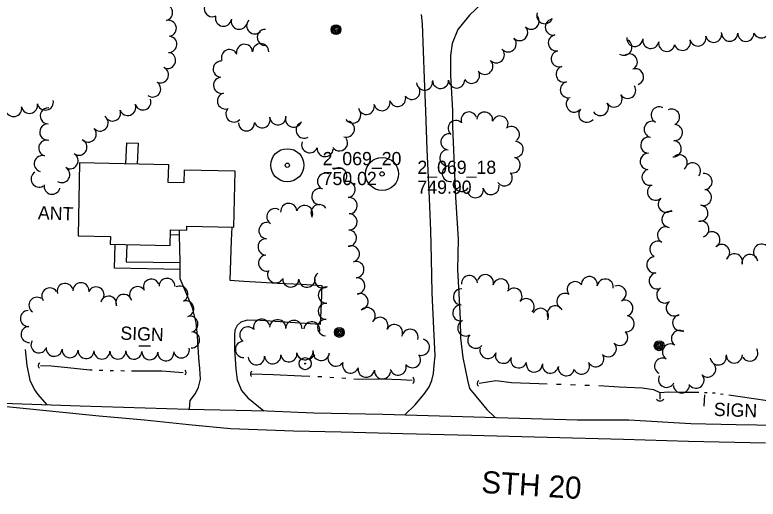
# Model space of a CAD drawing. Extents: x 588843 to 2552415, y 180129 to 269402.
# Drawn here: x 605887.5 to 606224.3, y 183420.7 to 183640.2 of the extents above; entities that cross this region are included whole.
import ezdxf

# ---------------------------------------------------------------- set-up
doc = ezdxf.new("R2010")
doc.units = 0
for name, color, linetype in [('E_BLD', 7, 'Continuous'), ('E_DRN', 7, 'Continuous'), ('E_DTM_SpotElev', 7, 'Continuous'), ('E_DWY', 7, 'Continuous'), ('E_LAND_TreeLine_P', 7, 'Continuous'), ('E_MAP_SpotElev', 7, 'Continuous'), ('E_MISCPROP', 7, 'Continuous'), ('E_MISCPROP_Text', 7, 'Continuous'), ('E_PATH_Sidewalk', 7, 'Continuous'), ('E_RDWY', 7, 'Continuous'), ('E_RDWY_Gravel', 7, 'Continuous'), ('E_RDWY_Text', 7, 'Continuous'), ('E_SGN', 7, 'Continuous'), ('E_SGN_Text', 7, 'Continuous'), ('E_UTL_WHydrant', 7, 'Continuous'), ('E_WTR_P', 7, 'Continuous')]:
    doc.layers.add(name, color=color, linetype=linetype)

# ---------------------------------------------------------------- blocks, each defined once
blk = doc.blocks.new('PP')
at = {"layer": 'E_MAP_SpotElev'}
for radius in [24.6, 3.15]:
    blk.add_circle((0, 0), radius, dxfattribs=at)
blk = doc.blocks.new('HYD_2')
at = {"layer": 'E_UTL_WHydrant'}
for p, q in [((-12.6, 12.6), (-27.3, 27.3)), ((12.6, 12.6), (27.3, 27.3))]:
    blk.add_line(p, q, dxfattribs=at)
for radius in [18, 1.38]:
    blk.add_circle((0, 0), radius, dxfattribs=at)
blk = doc.blocks.new('ANT_3')
at = {"layer": 'E_MISCPROP_Text'}
blk.add_text('ANT', height=39.37, dxfattribs=at).set_placement((-50.5, -19.7))
blk = doc.blocks.new('POLE_2')
at = {"layer": 'E_MISCPROP'}
for radius in [14.6, 11, 7.32, 3.66]:
    blk.add_circle((0, 0), radius, dxfattribs=at)
blk = doc.blocks.new('CULV2_3')
at = {"layer": 'E_DRN'}
blk.add_arc((65, 48), 80.7, 216.8699, 323.1301, dxfattribs=at)
blk = doc.blocks.new('SIGN_2')
at = {"layer": 'E_SGN'}
blk.add_text('SIGN', height=39.37, dxfattribs=at).set_placement((-56.1, -19.7))

msp = doc.modelspace()

# ---------------------------------------------------------------- linework, layer by layer
at = {"layer": 'E_BLD'}
msp.add_lwpolyline([(605957.21, 183572.22), (605916.84, 183573.06), (605916.15, 183539.99), (605930.8, 183539.69), (605930.73, 183536.18), (605957.88, 183535.61), (605958.03, 183542.69), (605965.48, 183542.54), (605965.51, 183544.34), (605986.75, 183543.9), (605987.28, 183569.35), (605964.17, 183569.83), (605964.05, 183564.1), (605957.04, 183564.24)], close=True, dxfattribs=at)
at = {"layer": 'E_DWY'}
for points in [[(606099.11, 183645.29), (606093.59, 183640.08), (606088.2, 183633.55), (606085.63, 183627.2), (606084.95, 183621.81), (606084.98, 183612.65), (606085.88, 183596.82), (606085.8, 183589.63), (606087.21, 183557.52), (606088.36, 183538.51), (606088.12, 183524.69), (606088.64, 183513.83), (606089.32, 183502.12), (606089.38, 183493.8), (606090.45, 183484.88), (606092.59, 183474.62), (606093.47, 183470.85), (606099.19, 183463.9), (606101.43, 183461.3), (606105.22, 183457.67)], [(606064.24, 183458.93), (606068.95, 183463.51), (606073.35, 183468.67), (606075.23, 183471.59), (606076.47, 183474.54), (606077.24, 183477.59), (606077.57, 183481.41), (606077.91, 183485.7), (606077.35, 183497.96), (606076.65, 183514.15), (606076.3, 183529.58), (606076.04, 183542.49), (606075.36, 183556.91), (606074.33, 183579.09), (606073.77, 183596.59), (606073.12, 183611.38), (606072.27, 183636.08), (606071.78, 183640.31)], [(605985.77, 183543.92), (605985.55, 183537.93), (605984.96, 183520.01), (605991.21, 183519.49), (605999.13, 183519.1), (606006.5, 183518.64), (606017.41, 183518.13), (606026.55, 183517.51), (606026.34, 183509.39), (606025.88, 183499.87), (605998.66, 183501.64), (605992.79, 183501.87), (605989.94, 183500.85), (605988.3, 183499.33), (605987.19, 183497.22), (605987.11, 183494.98), (605987.05, 183488.63), (605987.65, 183479.63), (605988.31, 183474.75), (605990.28, 183470), (605993.14, 183466.62), (606000.3, 183460.76)], [(605966.69, 183461.48), (605966.93, 183465.46), (605969.39, 183468.64), (605970.8, 183471.39), (605971.59, 183475), (605971.3, 183479.87), (605970.93, 183484.75), (605970.27, 183494.58), (605969.66, 183500.68), (605967.95, 183507.38), (605962.37, 183520.58), (605962.37, 183528.06), (605962.09, 183540.31), (605962.14, 183542.6)], [(605892.12, 183488.57), (605892.88, 183481.25), (605894.31, 183474.56), (605896.38, 183470.18), (605897.99, 183468.07), (605901.93, 183463.52)]]:
    msp.add_lwpolyline(points, dxfattribs=at)
at = {"layer": 'E_LAND_TreeLine_P'}
for centre, radius, start, end in [((605955.34, 183641.17), 3.66, 283.4152, 103.4152), ((605976.96, 183642.91), 3.66, 118.2217, 298.2217), ((606127.65, 183639.8), 3.66, 159.4077, 339.4077), ((605957.04, 183634.05), 3.66, 283.4152, 103.4152), ((605982.02, 183638.66), 3.66, 170.248, 350.248), ((605989.21, 183637.27), 3.66, 164.7507, 344.7507), ((605996.2, 183635.2), 3.66, 136.2091, 316.2091), ((606121.46, 183637.27), 3.66, 224.6609, 44.6609), ((606131.48, 183634.62), 3.66, 102.224, 282.224), ((606116.26, 183632.13), 3.66, 224.6609, 44.6609), ((606225.76, 183633.37), 3.66, 201.472, 21.472), ((606001, 183629.93), 3.66, 87.8426, 267.8426), ((606132.88, 183627.44), 3.66, 99.7868, 279.7868), ((606204.16, 183631.36), 3.66, 193.3038, 13.3038), ((606211.43, 183631.84), 3.66, 180.7783, 0.7783), ((606218.75, 183631.79), 3.66, 179.2065, 359.2065), ((605957.27, 183626.78), 3.66, 267.8426, 87.8426), ((606111.05, 183626.99), 3.66, 224.6609, 44.6609), ((606163.48, 183625.52), 3.66, 238.3667, 58.3667), ((606168.41, 183629.47), 3.66, 173.079, 353.079), ((606175.67, 183628.58), 3.66, 169.7125, 349.7125), ((606182.87, 183627.27), 3.66, 169.7125, 349.7125), ((606189.99, 183627.72), 3.66, 195.6265, 15.6265), ((606197.04, 183629.67), 3.66, 193.3038, 13.3038), ((605984.74, 183620.78), 3.66, 21.472, 201.472), ((605991.59, 183623.16), 3.66, 4.9676, 184.9676), ((605998.9, 183623.45), 3.66, 0.3322, 180.3322), ((606105.66, 183622.05), 3.66, 225.1959, 45.1959), ((605956.71, 183619.53), 3.66, 243.8801, 63.8801), ((606134.2, 183620.25), 3.66, 107.4964, 287.4964), ((606165.94, 183618.8), 3.66, 302.1295, 122.1295), ((605980.99, 183615.55), 3.66, 87.8426, 267.8426), ((606100.5, 183616.85), 3.66, 225.1959, 45.1959), ((605953.48, 183612.95), 3.66, 243.8801, 63.8801), ((606094.46, 183612.78), 3.66, 211.5327, 31.5327), ((606136.4, 183613.27), 3.66, 107.4964, 287.4964), ((606168.73, 183612.08), 3.66, 288.1658, 108.1658), ((605981.17, 183608.24), 3.66, 103.9334, 283.9334), ((606080.4, 183610.46), 3.66, 181.6567, 1.6567), ((606087.71, 183610.67), 3.66, 181.6567, 1.6567), ((605949.95, 183606.56), 3.66, 233.1475, 53.1475), ((606067.42, 183605.47), 3.66, 215.1466, 35.1466), ((606073.12, 183609.7), 3.66, 186.5888, 6.5888), ((606138.31, 183606.21), 3.66, 102.774, 282.774), ((606165.19, 183605.96), 3.66, 213.0602, 33.0602), ((605982.94, 183601.14), 3.66, 103.9334, 283.9334), ((606159.02, 183602.02), 3.66, 212.0583, 32.0583), ((605901.32, 183600.64), 3.66, 191.4696, 11.4696), ((605945.54, 183600.72), 3.66, 200.0329, 20.0329), ((606053.88, 183600.38), 3.66, 193.3667, 13.3667), ((606060.95, 183602.26), 3.66, 196.2776, 16.2776), ((606141, 183599.74), 3.66, 140.7498, 320.7498), ((605886.96, 183597.72), 3.66, 191.4696, 11.4696), ((605894.14, 183599.18), 3.66, 191.4696, 11.4696), ((605902.7, 183594.38), 3.66, 87.8426, 267.8426), ((605938.65, 183598.21), 3.66, 200.0329, 20.0329), ((605986.78, 183595.24), 3.66, 135.9367, 315.9367), ((606046.77, 183598.69), 3.66, 193.3667, 13.3667), ((606146.67, 183595.11), 3.66, 140.7498, 320.7498), ((606152.82, 183598.14), 3.66, 212.0583, 32.0583), ((606179.47, 183594.82), 3.66, 62.1019, 242.1019), ((606185.07, 183593.81), 3.66, 294.9382, 114.9382), ((605926.13, 183591.14), 3.66, 222.8426, 42.8426), ((605931.77, 183595.7), 3.66, 200.0329, 20.0329), ((605999.55, 183592.63), 3.66, 198.2191, 18.2191), ((606006.71, 183593.93), 3.66, 185.5387, 5.5387), ((606013.82, 183592.87), 3.66, 163.4218, 343.4218), ((606040.59, 183594.78), 3.66, 212.9384, 32.9384), ((606093.31, 183592.53), 3.62, 20.7747, 200.7747), ((606100.39, 183592.53), 3.62, 353.2072, 173.2072), ((606107.36, 183590.72), 3.62, 341.6534, 161.6534), ((605902.43, 183587.06), 3.66, 87.8426, 267.8426), ((605992.46, 183591.2), 3.66, 180.4452, 0.4452), ((606018.58, 183587.93), 3.66, 120.0383, 300.0383), ((606037.7, 183588.44), 3.66, 252.7186, 72.7186), ((606087.43, 183588.7), 3.62, 49.4246, 229.4246), ((606176.3, 183588.25), 3.66, 77.6078, 257.6078), ((606186.36, 183586.79), 3.66, 265.8677, 85.8677), ((605920.76, 183586.16), 3.66, 222.8426, 42.8426), ((606112.53, 183585.99), 3.62, 309.0285, 129.0285), ((606034.62, 183582.13), 3.66, 213.3803, 33.3803), ((606084.19, 183582.6), 3.62, 85.2978, 265.2978), ((606174.75, 183581.1), 3.66, 87.8426, 267.8426), ((605901.96, 183579.77), 3.66, 74.1713, 254.1713), ((605916.53, 183580.2), 3.66, 235.7364, 55.7364), ((606021.1, 183581.31), 3.66, 159.4077, 339.4077), ((606114.24, 183579.16), 3.62, 267.8426, 87.8426), ((606185.84, 183579.48), 3.66, 266.0527, 86.0527), ((605912.51, 183574.07), 3.66, 239.075, 59.075), ((606028.13, 183579.55), 3.66, 175.7215, 355.7215), ((606083.67, 183575.39), 3.62, 98.6269, 278.6269), ((606174.48, 183573.78), 3.66, 87.8426, 267.8426), ((606188.56, 183573.14), 3.66, 307.1944, 127.1944), ((605899.96, 183572.72), 3.66, 74.1713, 254.1713), ((606112.89, 183572.1), 3.62, 254.1357, 74.1357), ((605908.75, 183567.79), 3.66, 239.075, 59.075), ((606034.27, 183567.15), 3.69, 308.6577, 128.6577), ((606084.76, 183568.24), 3.62, 98.6269, 278.6269), ((606175.32, 183566.58), 3.66, 104.7979, 284.7979), ((606194.58, 183569.46), 3.66, 321.1683, 141.1683), ((605898.49, 183565.74), 3.66, 121.5327, 301.5327), ((606028.3, 183564.69), 3.69, 66.9882, 246.9882), ((606109.3, 183566.3), 3.62, 214.227, 34.227), ((606199.77, 183564.58), 3.66, 276.6844, 96.6844), ((606038.01, 183561.03), 3.69, 277.3049, 97.3049), ((606089.89, 183563.72), 3.62, 147.5862, 327.5862), ((605904.38, 183562.5), 3.66, 169.4156, 349.4156), ((606025.73, 183557.83), 3.69, 87.8426, 267.8426), ((606096.19, 183560.87), 3.62, 191.5496, 11.5496), ((606103.28, 183562.32), 3.62, 191.5496, 11.5496), ((606177.79, 183559.82), 3.66, 131.8196, 311.8196), ((606199.49, 183557.39), 3.66, 254.7334, 74.7334), ((606038.95, 183553.71), 3.69, 277.3049, 97.3049), ((606182.67, 183554.37), 3.66, 131.8196, 311.8196), ((606011.63, 183551.06), 3.69, 4.1828, 184.1828), ((606018.78, 183550.11), 3.69, 340.317, 160.317), ((606025.38, 183550.51), 3.69, 33.3803, 213.3803), ((606197.92, 183550.26), 3.66, 265.8677, 85.8677), ((606005.35, 183548.73), 3.69, 57.9437, 237.9437), ((606038.93, 183546.34), 3.69, 267.8426, 87.8426), ((606184.35, 183547.47), 3.66, 75.3138, 255.3138), ((606198.38, 183543.08), 3.66, 287.9378, 107.9378), ((606001.77, 183542.37), 3.69, 86.8375, 266.8375), ((606182.39, 183540.42), 3.66, 61.6107, 241.6107), ((606038.65, 183538.97), 3.69, 267.8426, 87.8426), ((606203.35, 183538.25), 3.66, 301.1175, 121.1175), ((606001.37, 183535.01), 3.69, 86.8375, 266.8375), ((606178.91, 183533.98), 3.66, 61.6107, 241.6107), ((606039.96, 183531.81), 3.69, 286.8682, 106.8682), ((606207.75, 183532.47), 3.66, 315.6218, 135.6218), ((606225.87, 183532.65), 3.66, 50.8001, 230.8001), ((606001.62, 183527.66), 3.69, 95.5387, 275.5387), ((606177.48, 183526.85), 3.66, 98.2801, 278.2801), ((606213.53, 183528.27), 3.66, 343.5423, 163.5423), ((606220.63, 183527.9), 3.66, 10.9345, 190.9345), ((606042.03, 183524.74), 3.69, 273.2319, 93.2319), ((606005.7, 183522.41), 3.69, 148.0977, 328.0977), ((606026.96, 183520.07), 3.69, 125.9998, 305.9998), ((606178.54, 183519.6), 3.66, 98.2801, 278.2801), ((605949.37, 183516.82), 3.62, 23.6636, 203.6636), ((605956.49, 183517.14), 3.62, 357.8426, 177.8426), ((606012.57, 183520.48), 3.69, 177.8426, 357.8426), ((606019.94, 183520.44), 3.69, 182.6063, 2.6063), ((606042.45, 183517.38), 3.69, 273.2319, 93.2319), ((606093.47, 183518.38), 3.65, 4.9676, 184.9676), ((606100.72, 183518.82), 3.65, 344.1357, 164.1357), ((606107.75, 183516.82), 3.65, 344.1357, 164.1357), ((606147.82, 183517.92), 3.65, 351.3228, 171.3228), ((606155.03, 183516.82), 3.65, 351.3228, 171.3228), ((605903.33, 183512.78), 3.62, 33.3803, 213.3803), ((605910.24, 183514.87), 3.62, 16.2776, 196.2776), ((605917.46, 183515.18), 3.62, 1.6567, 181.6567), ((605924.31, 183513.25), 3.62, 338.0958, 158.0958), ((605943.09, 183513.39), 3.62, 42.8426, 222.8426), ((605962.27, 183513.65), 3.62, 298.0991, 118.0991), ((606028.7, 183513.2), 3.69, 92.2413, 272.2413), ((606113.67, 183512.67), 3.65, 321.9329, 141.9329), ((606141.42, 183515.62), 3.65, 35.8413, 215.8413), ((606160.84, 183513.84), 3.65, 294.8385, 114.8385), ((606181.99, 183513.24), 3.66, 122.4836, 302.4836), ((605936.86, 183509.9), 3.62, 23.2503, 203.2503), ((606043.88, 183510.19), 3.69, 285.9031, 105.9031), ((606089.86, 183512.37), 3.65, 87.8426, 267.8426), ((606136.73, 183510.3), 3.65, 63.3987, 243.3987), ((605897.5, 183508.58), 3.62, 55.3714, 235.3714), ((605930.01, 183509.12), 3.62, 346.5327, 166.5327), ((605964.96, 183506.98), 3.62, 285.8468, 105.8468), ((606028.64, 183505.83), 3.69, 87.8426, 267.8426), ((606119.22, 183507.93), 3.65, 318.9892, 138.9892), ((606163.91, 183507.22), 3.65, 294.8385, 114.8385), ((606186.33, 183507.35), 3.66, 127.4023, 307.4023), ((605893.63, 183502.56), 3.62, 92.4165, 272.4165), ((606047.11, 183503.83), 3.69, 317.079, 137.079), ((606089.58, 183505.07), 3.65, 87.8426, 267.8426), ((606125.68, 183503.53), 3.65, 334.644, 154.644), ((606132.35, 183504.63), 3.65, 29.6021, 209.6021), ((605966.86, 183500), 3.62, 284.0318, 104.0318), ((606052.93, 183499.42), 3.69, 333.6635, 153.6635), ((606164.54, 183500.19), 3.65, 263.5535, 83.5535), ((606189.22, 183500.65), 3.66, 111.4173, 291.4173), ((605999.29, 183498.57), 3.69, 16.2776, 196.2776), ((606006.58, 183498.35), 3.69, 354.4762, 174.4762), ((606013.95, 183498.04), 3.69, 357.8426, 177.8426), ((606022.06, 183497.37), 3.69, 352.132, 172.132), ((606028.36, 183498.46), 3.69, 87.8426, 267.8426), ((606059.54, 183496.15), 3.69, 333.6635, 153.6635), ((606091.84, 183498.27), 3.65, 114.4077, 294.4077), ((605893.94, 183495.33), 3.62, 92.4165, 272.4165), ((605967.6, 183492.88), 3.62, 267.8426, 87.8426), ((605993.07, 183495.1), 3.69, 46.6567, 226.6567), ((606066.6, 183494.07), 3.69, 344.394, 164.394), ((606161.64, 183493.95), 3.65, 224.511, 44.511), ((606188.64, 183493.49), 3.66, 56.6713, 236.6713), ((606071.73, 183489.55), 3.69, 255.954, 75.954), ((606096.34, 183492.71), 3.65, 138.1748, 318.1748), ((605898.42, 183490.6), 3.62, 149.2322, 329.2322), ((605905.33, 183489.03), 3.62, 174.9318, 354.9318), ((605991.14, 183488.56), 3.69, 92.2413, 272.2413), ((606156.43, 183488.83), 3.65, 224.511, 44.511), ((606184.62, 183487.37), 3.66, 56.6713, 236.6713), ((605912.54, 183488.42), 3.62, 176.9746, 356.9746), ((605919.76, 183488.03), 3.62, 176.9746, 356.9746), ((605926.99, 183487.78), 3.62, 180.0452, 0.0452), ((605934.22, 183487.79), 3.62, 180.0452, 0.0452), ((605941.45, 183487.73), 3.62, 177.8426, 357.8426), ((605948.68, 183487.46), 3.62, 177.8426, 357.8426), ((605955.9, 183487.01), 3.62, 176.4105, 356.4105), ((605962.99, 183488.33), 3.62, 192.224, 12.224), ((606004.34, 183485.74), 3.69, 183.9581, 3.9581), ((606011.66, 183486.59), 3.69, 187.5702, 7.5702), ((606018.97, 183487.56), 3.69, 187.5702, 7.5702), ((606026.32, 183487.19), 3.69, 175.4567, 355.4567), ((606033.03, 183484.64), 3.69, 148.2648, 328.2648), ((606067.64, 183483.94), 3.69, 216.2963, 36.2963), ((606101.9, 183488.06), 3.65, 162.7741, 342.7741), ((606108.87, 183485.89), 3.65, 162.7741, 342.7741), ((606150.75, 183484.36), 3.65, 207.7016, 27.7016), ((606213.49, 183486.06), 3.66, 179.7518, 359.7518), ((606220.56, 183486.96), 3.66, 211.2959, 31.2959), ((605996.98, 183485.23), 3.69, 183.9581, 3.9581), ((606039.65, 183481.52), 3.69, 162.0619, 342.0619), ((606115.86, 183483.8), 3.65, 163.8064, 343.8064), ((606144.29, 183480.97), 3.65, 207.7016, 27.7016), ((606181, 183481.01), 3.66, 62.9378, 242.9378), ((606206.23, 183485.18), 3.66, 188.3341, 8.3341), ((606046.74, 183479.58), 3.69, 174.2663, 354.2663), ((606054.07, 183478.84), 3.69, 174.2663, 354.2663), ((606061.21, 183480.58), 3.69, 194.8631, 14.8631), ((606122.9, 183481.93), 3.65, 176.2945, 356.2945), ((606130.19, 183481.43), 3.65, 170.7176, 350.7176), ((606137.39, 183480.25), 3.65, 170.7176, 350.7176), ((606201.45, 183479.67), 3.66, 229.5225, 49.5225), ((606182.81, 183475), 3.66, 154.644, 334.644), ((606196.15, 183474.63), 3.66, 221.7617, 41.7617), ((606189.55, 183472.48), 3.66, 183.442, 3.442)]:
    msp.add_arc(centre, radius, start, end, dxfattribs=at)
at = {"layer": 'E_PATH_Sidewalk'}
for points in [[(605937.85, 183572.62), (605938.21, 183582.14), (605943.35, 183582.04), (605942.99, 183572.51)], [(605962.09, 183540.31), (605957.98, 183540.46)], [(605962.37, 183524.77), (605932.67, 183525.35), (605932.95, 183536.13)], [(605938.19, 183536.02), (605938.01, 183528.23), (605962.37, 183527.98)]]:
    msp.add_lwpolyline(points, dxfattribs=at)
at = {"layer": 'E_RDWY'}
msp.add_lwpolyline([(605676.25, 183477.8), (605688.11, 183477.12), (605713.26, 183475.3), (605747.25, 183473.24), (605767.16, 183472.1), (605787.17, 183470.86), (605806.01, 183469.86), (605823.88, 183468.6), (605858.98, 183465.14), (605886.82, 183462.43), (605925.71, 183458.53), (605946.27, 183456.59), (605966.34, 183454.57), (605985.16, 183452.69), (606013.84, 183451.71), (606035.33, 183451.19), (606063.34, 183450.43), (606094.36, 183449.75), (606128.69, 183448.84), (606163.31, 183447.93), (606192.77, 183447.01), (606227.69, 183446.28)], dxfattribs=at)
at = {"layer": 'E_RDWY_Gravel'}
msp.add_lwpolyline([(605824.03, 183468.59), (605838.46, 183468.05), (605867.66, 183465.59), (605880.57, 183464.42), (605886.39, 183464.01), (605917.12, 183463.04), (605966.22, 183461.49), (606001.91, 183460.73), (606023, 183459.83), (606054.23, 183459.24), (606110.91, 183457.5), (606142.42, 183456.7), (606165.78, 183456.6), (606193.75, 183454.96), (606214.28, 183454.58), (606233.05, 183454.16)], dxfattribs=at)
at = {"layer": 'E_SGN'}
for p, q in [((605943.62, 183490.17), (605948.95, 183490.16)), ((606199.88, 183462.85), (606200.17, 183467.98))]:
    msp.add_line(p, q, dxfattribs=at)
at = {"layer": 'E_WTR_P'}
for points in [[(605899.14, 183481.31), (605903.9, 183481.13), (605911.47, 183480.36), (605921.55, 183479.3), (605922.55, 183479.27)], [(605925.79, 183479.19), (605927.41, 183479.15)], [(605930.65, 183479.07), (605932.27, 183479.03)], [(605935.51, 183478.94), (605937.13, 183478.9)], [(605940.37, 183478.89), (605954.14, 183478.85), (605963.85, 183478.1)], [(605994.78, 183477.51), (606004.6, 183477.24), (606017.43, 183476.66), (606021.18, 183476.49)], [(606024.82, 183476.32), (606026.64, 183476.24)], [(606030.28, 183476.04), (606032.1, 183475.9)], [(606035.73, 183475.61), (606037.55, 183475.47)], [(606041.18, 183475.18), (606043.45, 183475), (606054.07, 183475.18), (606062.34, 183474.97), (606067.58, 183474.58)], [(606097.9, 183473.22), (606105.44, 183474.4), (606112.61, 183473.64), (606124.96, 183473.08), (606128.69, 183472.97)], [(606132.95, 183472.85), (606135.08, 183472.79)], [(606139.34, 183472.64), (606141.48, 183472.56)], [(606145.74, 183472.4), (606147.87, 183472.32)], [(606152.13, 183472.13), (606161.31, 183471.61), (606171.71, 183471.22), (606176.83, 183470.35), (606179.7, 183468.97), (606179.79, 183466.05)], [(606197.5, 183468.99), (606195.38, 183469.07), (606188.95, 183469.02), (606183.9, 183469.21), (606179.7, 183468.94)], [(606201.19, 183468.85), (606199.96, 183468.89)], [(606204.87, 183468.66), (606204.42, 183468.72), (606203.64, 183468.75)], [(606208.53, 183468.16), (606207.31, 183468.33)], [(606228.62, 183465.28), (606216.23, 183467.11), (606210.97, 183467.83)]]:
    msp.add_lwpolyline(points, dxfattribs=at)

# ---------------------------------------------------------------- block references
at = {"layer": 'E_DRN'}
for p, xscale, yscale, rotation in [((605898.75, 183482.47), 0.018077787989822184, 0.01807778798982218, -92.15738394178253), ((605964.54, 183476.98), 0.016571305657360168, 0.01657130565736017, 87.84261605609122), ((605994.87, 183478.56), 0.018077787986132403, 0.0180777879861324, -92.15738394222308), ((606067.78, 183473.19), 0.021090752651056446, 0.02109075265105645, 87.84261606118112), ((606097.71, 183474.49), 0.0195842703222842, 0.019584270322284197, -92.1573839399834), ((606178.18, 183466.01), 0.02565446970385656, 0.02565446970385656, 1.2090767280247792)]:
    msp.add_blockref('CULV2_3', p, dxfattribs=dict(at, xscale=xscale, yscale=yscale, rotation=rotation))
at = {"layer": 'E_MAP_SpotElev', "xscale": 0.3048006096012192, "yscale": 0.3048006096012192}
for p in [(606010.97, 183572.02), (606053.91, 183568.08)]:
    msp.add_blockref('PP', p, dxfattribs=at)
at = {"layer": 'E_MISCPROP', "xscale": 0.1524003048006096, "yscale": 0.15240030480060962, "rotation": -2.1573839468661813}
for p in [(606033.06, 183633.48), (606034.57, 183496.24), (606179.48, 183490.2)]:
    msp.add_blockref('POLE_2', p, dxfattribs=at)
at = {"layer": 'E_MISCPROP_Text', "xscale": 0.1524003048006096, "yscale": 0.15240030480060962, "rotation": -2.1573839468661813}
msp.add_blockref('ANT_3', (605905.68, 183550.26), dxfattribs=at)
at = {"layer": 'E_SGN_Text', "xscale": 0.1524003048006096, "yscale": 0.15240030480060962, "rotation": -2.1573839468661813}
for p in [(605943.9, 183495.68), (606212.81, 183461.14)]:
    msp.add_blockref('SIGN_2', p, dxfattribs=at)
at = {"layer": 'E_UTL_WHydrant', "xscale": 0.1524003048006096, "yscale": 0.15240030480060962, "rotation": -2.1573839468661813}
msp.add_blockref('HYD_2', (606019.09, 183482.11), dxfattribs=at)

# ---------------------------------------------------------------- texts
at = {"layer": 'E_DTM_SpotElev'}
for s, p in [('2_069_20', (606026.97, 183572.02)), ('2_069_18', (606069.91, 183568.08)), ('750.02', (606026.97, 183563.02)), ('749.90', (606069.91, 183559.08))]:
    msp.add_text(s, height=6, dxfattribs=at).set_placement(p)
at = {"layer": 'E_RDWY_Text'}
msp.add_text('STH 20', height=10, rotation=356.3851, dxfattribs=at).set_placement((606098.68, 183423.58))
msp.add_text('STH 20', height=10, rotation=356.3851, dxfattribs=at).set_placement((606098.68, 183423.58))

doc.saveas('drawing.dxf')
